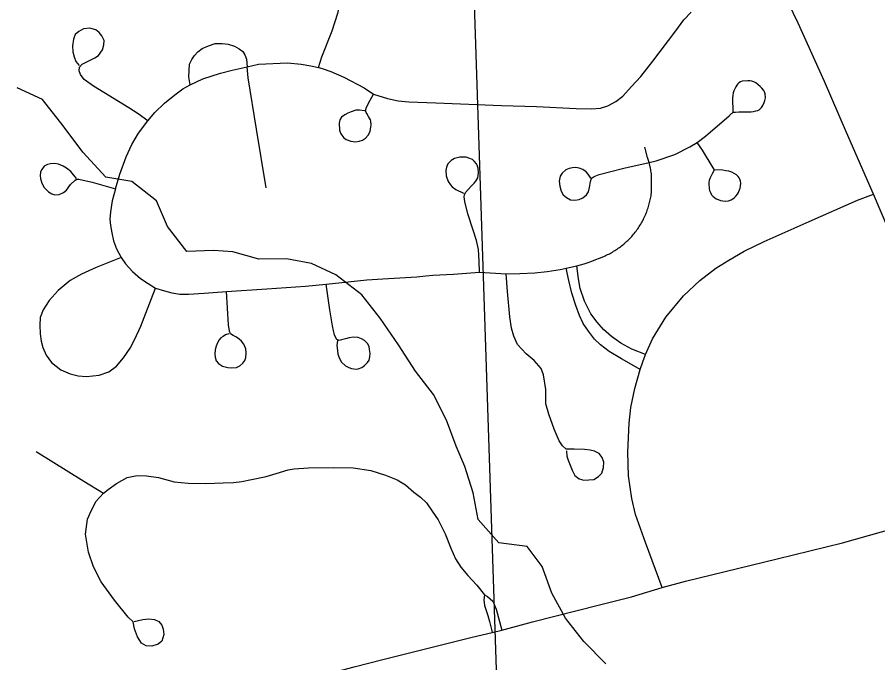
# Model space of a CAD drawing. Extents: x 0 to 34, y -5 to 22.
# Drawn here: x 2.402 to 2.8194, y 20.0714 to 20.3847 of the extents above; entities that cross this region are included whole.
import ezdxf

# ---------------------------------------------------------------- set-up
doc = ezdxf.new("R2010")
doc.units = 0
for name, color, linetype in [('GM_X_City_Street', 7, 'Continuous'), ('GM_X_County_Road', 7, 'Continuous'), ('GM_X_Minor_River', 7, 'Continuous'), ('GM_X_Rail_Line', 7, 'Continuous'), ('GM_X_State_Route', 7, 'Continuous')]:
    doc.layers.add(name, color=color, linetype=linetype)

msp = doc.modelspace()

# ---------------------------------------------------------------- linework, layer by layer
at = {"layer": 'GM_X_City_Street'}
for points in [[(2.54809, 20.36018), (2.54969, 20.36549), (2.55465, 20.37805), (2.55749, 20.38662), (2.5588, 20.39164), (2.55941, 20.39628), (2.55973, 20.39994), (2.55962, 20.40376), (2.55929, 20.40933)], [(2.44963, 20.30136), (2.45167, 20.3085), (2.45475, 20.31687), (2.45748, 20.32286), (2.46083, 20.32832), (2.46533, 20.33438), (2.46867, 20.33844), (2.47342, 20.34302), (2.47844, 20.34707), (2.4823, 20.34983), (2.48584, 20.35177), (2.49198, 20.35468), (2.50055, 20.35752), (2.50618, 20.35896), (2.51349, 20.36052), (2.519, 20.36183), (2.5331, 20.36251), (2.53964, 20.36194), (2.54439, 20.36107), (2.54809, 20.36018), (2.54991, 20.35982), (2.55411, 20.35834), (2.56043, 20.35553), (2.57029, 20.35033), (2.5748, 20.34733), (2.58163, 20.34529), (2.58676, 20.34414), (2.59195, 20.34365), (2.60505, 20.34316), (2.63679, 20.34188), (2.65378, 20.34135), (2.67307, 20.34038), (2.68055, 20.3402), (2.68487, 20.34056), (2.68848, 20.34162), (2.69235, 20.34381), (2.6957, 20.34637), (2.69984, 20.35104), (2.70451, 20.35588), (2.71032, 20.36336), (2.72142, 20.37807), (2.72538, 20.38345), (2.7289, 20.38714)], [(2.46533, 20.33438), (2.46059, 20.3378), (2.45606, 20.34066), (2.43895, 20.35126), (2.43445, 20.35451), (2.43269, 20.35693), (2.43194, 20.35859), (2.43222, 20.36035), (2.43342, 20.36192), (2.43961, 20.36489), (2.44145, 20.36613), (2.44336, 20.36886), (2.44395, 20.37129), (2.4441, 20.37342), (2.44299, 20.3757), (2.44167, 20.37725), (2.44005, 20.37857), (2.43725, 20.37931), (2.43416, 20.37902), (2.43188, 20.37776), (2.43004, 20.37622), (2.4293, 20.37401), (2.42879, 20.37084), (2.42898, 20.36792), (2.42954, 20.36543), (2.43046, 20.36321), (2.43203, 20.36128)], [(2.48584, 20.35177), (2.48526, 20.35567), (2.48557, 20.36183), (2.48671, 20.36414), (2.48795, 20.36613), (2.48963, 20.36789), (2.49174, 20.3694), (2.49467, 20.37085), (2.49794, 20.37183), (2.50138, 20.37194), (2.50427, 20.37155), (2.50727, 20.37054), (2.50961, 20.36929), (2.51132, 20.368), (2.51242, 20.36648), (2.51316, 20.36426), (2.51349, 20.36052)], [(2.52267, 20.30181), (2.51799, 20.33041), (2.514, 20.35529), (2.51349, 20.36052)], [(2.70849, 20.31414), (2.71189, 20.31495), (2.72086, 20.31807), (2.72829, 20.32171), (2.73184, 20.32389), (2.73578, 20.32691), (2.74724, 20.33685), (2.74849, 20.33799), (2.74869, 20.33817), (2.74909, 20.33842), (2.74957, 20.33858), (2.75032, 20.33866), (2.75195, 20.33874), (2.75797, 20.33879), (2.75916, 20.33897), (2.76025, 20.33918), (2.76115, 20.33947), (2.76177, 20.33978), (2.76235, 20.34022), (2.76292, 20.34088), (2.76363, 20.34186), (2.76433, 20.34321), (2.76466, 20.34422), (2.76491, 20.34549), (2.76477, 20.34744), (2.76446, 20.34838), (2.76404, 20.34913), (2.76308, 20.35022), (2.76225, 20.35108), (2.76137, 20.35184), (2.7602, 20.35277), (2.75929, 20.35327), (2.75829, 20.35361), (2.75728, 20.35377), (2.75632, 20.35384), (2.7536, 20.35365), (2.75281, 20.35337), (2.75204, 20.35287), (2.75148, 20.3523), (2.75097, 20.35164), (2.75045, 20.35081), (2.74997, 20.34987), (2.7496, 20.34889), (2.74928, 20.34792), (2.749, 20.34661), (2.74885, 20.34556), (2.74905, 20.33864)], [(2.57043, 20.33925), (2.56801, 20.33953), (2.56624, 20.33949), (2.56387, 20.33879), (2.56228, 20.33815), (2.56081, 20.33732), (2.55928, 20.33611), (2.55852, 20.3349), (2.55814, 20.33318), (2.55826, 20.32993), (2.55877, 20.32846), (2.55935, 20.3275), (2.56043, 20.3261), (2.56151, 20.32527), (2.56374, 20.32457), (2.56597, 20.32419), (2.56783, 20.32444), (2.56942, 20.32502), (2.57082, 20.32591), (2.57216, 20.32737), (2.57312, 20.32916), (2.57356, 20.33152), (2.57364, 20.33242), (2.57353, 20.33422), (2.57331, 20.33484), (2.57242, 20.33643), (2.57146, 20.33796), (2.57117, 20.33846), (2.57094, 20.33916), (2.5714, 20.34098), (2.57314, 20.34438), (2.5748, 20.34733)], [(2.44963, 20.30136), (2.44804, 20.29558), (2.44714, 20.29023), (2.4469, 20.28674), (2.44722, 20.28367), (2.4478, 20.2801), (2.4486, 20.27612), (2.45006, 20.27231), (2.45244, 20.26807), (2.45444, 20.26502), (2.45792, 20.26121), (2.46174, 20.25789), (2.46548, 20.25541), (2.46904, 20.25327), (2.47341, 20.25185), (2.47698, 20.25086), (2.4808, 20.25033), (2.48508, 20.25033), (2.49257, 20.25076), (2.50353, 20.25157), (2.52309, 20.25286), (2.54176, 20.25418), (2.55184, 20.25518), (2.57152, 20.25717), (2.57927, 20.25767), (2.59581, 20.25872), (2.60014, 20.25914), (2.60363, 20.25945), (2.60693, 20.25967), (2.61023, 20.25984), (2.61353, 20.25995), (2.62613, 20.26092), (2.63912, 20.26012), (2.64574, 20.26038), (2.653, 20.26066), (2.65906, 20.26125), (2.66539, 20.26232), (2.66822, 20.26289), (2.67344, 20.26396), (2.67695, 20.26507), (2.67883, 20.2657), (2.68071, 20.26636), (2.68257, 20.26705), (2.68441, 20.26778), (2.68646, 20.26863), (2.68708, 20.2689), (2.68769, 20.26918), (2.6883, 20.26947), (2.6889, 20.26977), (2.6895, 20.27008), (2.69008, 20.2704), (2.69066, 20.27073), (2.69124, 20.27107), (2.69181, 20.27143), (2.69238, 20.27179), (2.69294, 20.27215), (2.69349, 20.27254), (2.69404, 20.27292), (2.69458, 20.27333), (2.69511, 20.27374), (2.69564, 20.27415), (2.69615, 20.27458), (2.69666, 20.27502), (2.69716, 20.27546), (2.69765, 20.27592), (2.69814, 20.27638), (2.69862, 20.27685), (2.69908, 20.27733), (2.69954, 20.27782), (2.7, 20.27831), (2.70044, 20.27881), (2.70087, 20.27933), (2.7013, 20.27984), (2.70172, 20.28037), (2.70213, 20.28091), (2.70253, 20.28144), (2.70291, 20.28199), (2.70329, 20.28255), (2.70366, 20.28311), (2.70402, 20.28367), (2.70437, 20.28424), (2.70471, 20.28482), (2.70504, 20.28541), (2.70537, 20.286), (2.70567, 20.28659), (2.70597, 20.2872), (2.70626, 20.2878), (2.70654, 20.28841), (2.70681, 20.28902), (2.70706, 20.28964), (2.70731, 20.29027), (2.70754, 20.2909), (2.70776, 20.29153), (2.70798, 20.29217), (2.70818, 20.29281), (2.70837, 20.29345), (2.70855, 20.2941), (2.70872, 20.29475), (2.70887, 20.2954), (2.70902, 20.29606), (2.70915, 20.29671), (2.70927, 20.29737), (2.70938, 20.29804), (2.70948, 20.2987), (2.70957, 20.29937), (2.70964, 20.30003), (2.7097, 20.3007), (2.70954, 20.30874), (2.70945, 20.3094), (2.70936, 20.31007), (2.70924, 20.31073), (2.70912, 20.31139), (2.70849, 20.31414), (2.70776, 20.3166), (2.70638, 20.32157)], [(2.74003, 20.31048), (2.73927, 20.30906), (2.73824, 20.3071), (2.73792, 20.30634), (2.7376, 20.30546), (2.73743, 20.30449), (2.73735, 20.30385), (2.7376, 20.30163), (2.73783, 20.30065), (2.73817, 20.29957), (2.73877, 20.29855), (2.73957, 20.2976), (2.74022, 20.29712), (2.74097, 20.29662), (2.74189, 20.29616), (2.74311, 20.2958), (2.7442, 20.29557), (2.74551, 20.29545), (2.74697, 20.2956), (2.74823, 20.29598), (2.7491, 20.2965), (2.74976, 20.29703), (2.75056, 20.29781), (2.75133, 20.29875), (2.75179, 20.29957), (2.75202, 20.30002), (2.75237, 20.30085), (2.75261, 20.30171), (2.75281, 20.30266), (2.75297, 20.30418), (2.75279, 20.30508), (2.75252, 20.30608), (2.75219, 20.3067), (2.7517, 20.30745), (2.75091, 20.30818), (2.74974, 20.30885), (2.74853, 20.30944), (2.74715, 20.30993), (2.74574, 20.31019), (2.74414, 20.31037), (2.74017, 20.31066), (2.73984, 20.31104), (2.73954, 20.31153), (2.7343, 20.32012), (2.73184, 20.32389)], [(2.62613, 20.26092), (2.62607, 20.26634), (2.62571, 20.272), (2.6247, 20.27629), (2.62315, 20.28135), (2.62053, 20.28922), (2.61909, 20.2953), (2.61881, 20.29749), (2.6189, 20.29843), (2.61939, 20.29965), (2.6222, 20.30274), (2.62353, 20.30408), (2.62447, 20.30515), (2.62535, 20.30676), (2.62577, 20.30919), (2.6256, 20.31137), (2.62508, 20.31281), (2.62469, 20.31354), (2.62368, 20.31485), (2.62273, 20.31567), (2.62095, 20.31632), (2.6197, 20.31673), (2.61827, 20.3168), (2.61658, 20.31675), (2.61399, 20.31614), (2.61245, 20.31519), (2.61087, 20.31347), (2.61015, 20.31196), (2.60982, 20.31024), (2.6101, 20.30763), (2.61099, 20.30495), (2.61207, 20.3034), (2.61296, 20.30244), (2.61463, 20.30113), (2.6185, 20.29929)], [(2.43063, 20.30643), (2.42796, 20.30975), (2.42578, 20.31134), (2.42426, 20.31236), (2.42201, 20.31337), (2.42026, 20.31374), (2.41809, 20.3136), (2.41657, 20.31316), (2.41504, 20.31244), (2.41388, 20.31084), (2.4133, 20.30968), (2.41301, 20.30764), (2.41322, 20.30648), (2.41388, 20.30408), (2.41504, 20.30198), (2.41714, 20.29988), (2.41881, 20.29893), (2.42026, 20.29842), (2.42237, 20.29857), (2.42433, 20.29959), (2.42578, 20.30082), (2.42774, 20.30357), (2.42999, 20.30561), (2.43094, 20.30615), (2.43188, 20.30605), (2.43827, 20.30467), (2.44963, 20.30136)], [(2.68012, 20.30653), (2.67887, 20.30856), (2.67795, 20.30956), (2.67625, 20.31076), (2.67461, 20.31139), (2.6729, 20.3117), (2.67136, 20.31156), (2.66972, 20.31122), (2.66804, 20.31058), (2.66634, 20.30903), (2.66532, 20.30752), (2.66488, 20.3051), (2.66508, 20.30266), (2.66581, 20.30029), (2.66677, 20.29849), (2.66833, 20.29713), (2.67033, 20.29611), (2.67241, 20.29582), (2.67447, 20.29617), (2.67633, 20.29701), (2.67805, 20.29846), (2.679, 20.30001), (2.67955, 20.30207), (2.67997, 20.3049), (2.68031, 20.30608), (2.6809, 20.30676), (2.68174, 20.30738), (2.68427, 20.30827), (2.68988, 20.30988), (2.69613, 20.31148), (2.70849, 20.31414)], [(2.71476, 20.10791), (2.70668, 20.12977), (2.70184, 20.14333), (2.70008, 20.15117), (2.69849, 20.16209), (2.69814, 20.17371), (2.69875, 20.18763), (2.69964, 20.19538), (2.70152, 20.20449), (2.70416, 20.21378), (2.70536, 20.21743), (2.70673, 20.22099), (2.71011, 20.22866), (2.71663, 20.23906), (2.72518, 20.24945), (2.7331, 20.25685), (2.74077, 20.26284), (2.7471, 20.26671), (2.7545, 20.2712), (2.76419, 20.27578), (2.78612, 20.28547), (2.80954, 20.29586), (2.81726, 20.29885)], [(2.45244, 20.26807), (2.44026, 20.26315), (2.43321, 20.25999), (2.42769, 20.25692), (2.42185, 20.25213), (2.41748, 20.24727), (2.41456, 20.24265), (2.4131, 20.23892), (2.41286, 20.23527), (2.4131, 20.23097), (2.4135, 20.22749), (2.4144, 20.22441), (2.41602, 20.22068), (2.41861, 20.21711), (2.42307, 20.21363), (2.42769, 20.2116), (2.43158, 20.21071), (2.43555, 20.2103), (2.44171, 20.21093), (2.44634, 20.21266), (2.45014, 20.21533), (2.45347, 20.21946), (2.45671, 20.22408), (2.45882, 20.22813), (2.46191, 20.2348), (2.46441, 20.24111), (2.46904, 20.25327)], [(2.70416, 20.21378), (2.69997, 20.21617), (2.69513, 20.21891), (2.68915, 20.22242), (2.68489, 20.22565), (2.68195, 20.2284), (2.67909, 20.2323), (2.67654, 20.23599), (2.67474, 20.23988), (2.67289, 20.24482), (2.67094, 20.25078), (2.66951, 20.25684), (2.66822, 20.26289)], [(2.70673, 20.22099), (2.7001, 20.22365), (2.69478, 20.22649), (2.69014, 20.22972), (2.68634, 20.23313), (2.68321, 20.23664), (2.68027, 20.24072), (2.67704, 20.24689), (2.67506, 20.25305), (2.6742, 20.2577), (2.67344, 20.26396)], [(2.66841, 20.17431), (2.6686, 20.17176), (2.66912, 20.1697), (2.67107, 20.16495), (2.67251, 20.16232), (2.67447, 20.16062), (2.67676, 20.16003), (2.68167, 20.16037), (2.68395, 20.16175), (2.68549, 20.16342), (2.68634, 20.16622), (2.68651, 20.16876), (2.68575, 20.17097), (2.68431, 20.17301), (2.68201, 20.17411), (2.6799, 20.17462), (2.67709, 20.17487), (2.67217, 20.17504), (2.66823, 20.17512), (2.66649, 20.17667), (2.6648, 20.17911), (2.66234, 20.1848), (2.65988, 20.19201), (2.65843, 20.1971), (2.65835, 20.20397), (2.65725, 20.21118), (2.65607, 20.2143), (2.65268, 20.21811), (2.64877, 20.22127), (2.64461, 20.22594), (2.64283, 20.22992), (2.64164, 20.23383), (2.64087, 20.23934), (2.63985, 20.25164), (2.63912, 20.26012)], [(2.55739, 20.22782), (2.55701, 20.22534), (2.55729, 20.22293), (2.55754, 20.2211), (2.55829, 20.21911), (2.55932, 20.21725), (2.56121, 20.21551), (2.56284, 20.2147), (2.56413, 20.21416), (2.5663, 20.21395), (2.56732, 20.21402), (2.56908, 20.21477), (2.57044, 20.21565), (2.57193, 20.21714), (2.57268, 20.2183), (2.57295, 20.21986), (2.57309, 20.22149), (2.57288, 20.22346), (2.57261, 20.22495), (2.5718, 20.22638), (2.57037, 20.2278), (2.56901, 20.22868), (2.56732, 20.2293), (2.56501, 20.22936), (2.5629, 20.22916), (2.56114, 20.22855), (2.55929, 20.22806), (2.55809, 20.2278), (2.55693, 20.22828), (2.55591, 20.23038), (2.55483, 20.23499), (2.55361, 20.24274), (2.55184, 20.25518)], [(2.5046, 20.23106), (2.50304, 20.23051), (2.50181, 20.22977), (2.50075, 20.22907), (2.49998, 20.22814), (2.49916, 20.22665), (2.49842, 20.22508), (2.49795, 20.22332), (2.49774, 20.22122), (2.49795, 20.21965), (2.49842, 20.21796), (2.49957, 20.21667), (2.50146, 20.21541), (2.50405, 20.21463), (2.50599, 20.21449), (2.50829, 20.21474), (2.50989, 20.21545), (2.51139, 20.21681), (2.51229, 20.21805), (2.51288, 20.21952), (2.51301, 20.22169), (2.51283, 20.2237), (2.51187, 20.2261), (2.51082, 20.22741), (2.50965, 20.22849), (2.5084, 20.22936), (2.5067, 20.23025), (2.50543, 20.23105), (2.50486, 20.23227), (2.50446, 20.23547), (2.50353, 20.25157)], [(2.41114, 20.17397), (2.43427, 20.1595), (2.44373, 20.1537)], [(2.45873, 20.09143), (2.46296, 20.09243), (2.46582, 20.09282), (2.46852, 20.09251), (2.47067, 20.0914), (2.4721, 20.08972), (2.47281, 20.08782), (2.47314, 20.08518), (2.4721, 20.08201), (2.47035, 20.08043), (2.46733, 20.07947), (2.46447, 20.07963), (2.46224, 20.0809), (2.46026, 20.084), (2.45883, 20.0879), (2.45827, 20.09131), (2.45581, 20.09354), (2.44921, 20.10188), (2.44261, 20.11078), (2.43896, 20.11794), (2.43657, 20.12509), (2.43586, 20.12898), (2.43514, 20.13384), (2.4361, 20.14114), (2.43777, 20.14512), (2.44031, 20.1498), (2.44373, 20.1537), (2.44611, 20.15553), (2.45016, 20.15847), (2.45525, 20.16141), (2.4601, 20.16228), (2.46463, 20.16213), (2.47051, 20.16133), (2.47806, 20.15919), (2.48482, 20.15855), (2.4934, 20.15847), (2.50182, 20.15879), (2.50683, 20.15894), (2.51091, 20.1594), (2.51565, 20.16037), (2.52265, 20.16181), (2.52749, 20.16332), (2.53337, 20.16507), (2.5363, 20.16559), (2.54331, 20.16602), (2.55539, 20.16618), (2.56492, 20.16602), (2.57343, 20.16475), (2.58058, 20.16252), (2.58622, 20.16022), (2.59036, 20.15775), (2.59441, 20.15426), (2.59751, 20.15179), (2.60053, 20.14901), (2.60331, 20.14504), (2.60617, 20.14083), (2.60951, 20.13399), (2.61229, 20.12707), (2.6146, 20.12191), (2.61714, 20.11786), (2.62047, 20.11373), (2.62492, 20.10904), (2.62866, 20.10436)], [(2.62866, 20.10436), (2.62834, 20.10205), (2.62858, 20.09918), (2.63017, 20.09433), (2.63104, 20.0914), (2.632, 20.08758), (2.63235, 20.08618)], [(2.62866, 20.10436), (2.63009, 20.10363), (2.63263, 20.10141), (2.63423, 20.09744), (2.63703, 20.0873)]]:
    msp.add_lwpolyline(points, dxfattribs=at)
at = {"layer": 'GM_X_County_Road'}
msp.add_lwpolyline([(2.84446, 20.23851), (2.8434, 20.24006), (2.83954, 20.24735), (2.82421, 20.28255), (2.81726, 20.29885), (2.80425, 20.32867), (2.79346, 20.3534), (2.78069, 20.38177), (2.77382, 20.3963), (2.76891, 20.40507), (2.76576, 20.41072), (2.763, 20.41564), (2.75609, 20.42623), (2.74878, 20.43632), (2.74686, 20.43887), (2.73187, 20.45913), (2.71869, 20.47677), (2.71024, 20.48972), (2.70456, 20.50008), (2.7012, 20.50718), (2.69733, 20.5159), (2.69333, 20.52686), (2.69052, 20.53399), (2.68479, 20.55176)], dxfattribs=at)
at = {"layer": 'GM_X_Minor_River'}
msp.add_lwpolyline([(2.68751, 20.07087), (2.67674, 20.08178), (2.66787, 20.0931), (2.66128, 20.1052), (2.65657, 20.11808), (2.64924, 20.12789), (2.63554, 20.12964), (2.62553, 20.14094), (2.6231, 20.15385), (2.61915, 20.16674), (2.61486, 20.17659), (2.61016, 20.18909), (2.60394, 20.20157), (2.59507, 20.21289), (2.58694, 20.22574), (2.57806, 20.23857), (2.56919, 20.24989), (2.55654, 20.25964), (2.54469, 20.26521), (2.5325, 20.26735), (2.5192, 20.2672), (2.50661, 20.27086), (2.49711, 20.27152), (2.48419, 20.27099), (2.47493, 20.28306), (2.46947, 20.29556), (2.45758, 20.30493), (2.44501, 20.30707), (2.43385, 20.31912), (2.4242, 20.33195), (2.41418, 20.34477), (2.40195, 20.35034)], dxfattribs=at)
at = {"layer": 'GM_X_Rail_Line'}
msp.add_lwpolyline([(2.61904, 19.58233), (2.63463, 20.0632), (2.62325, 20.40582), (2.54391, 20.54005), (2.49787, 20.60374), (2.44792, 20.64979)], dxfattribs=at)
at = {"layer": 'GM_X_State_Route'}
for points in [[(2.78636, 20.12576), (2.80219, 20.12968), (2.84012, 20.14032), (2.87609, 20.14949), (2.90988, 20.15747), (2.92198, 20.16002)], [(2.68435, 20.09949), (2.6999, 20.10343), (2.71476, 20.10791), (2.72609, 20.11102), (2.77053, 20.12184), (2.78636, 20.12576)], [(2.52884, 20.06032), (2.53172, 20.0611), (2.55745, 20.06744), (2.56544, 20.06946), (2.57938, 20.07303), (2.60069, 20.07835), (2.62266, 20.08386), (2.63235, 20.08618), (2.63703, 20.0873), (2.65183, 20.09126), (2.68435, 20.09949)]]:
    msp.add_lwpolyline(points, dxfattribs=at)

doc.saveas('drawing.dxf')
